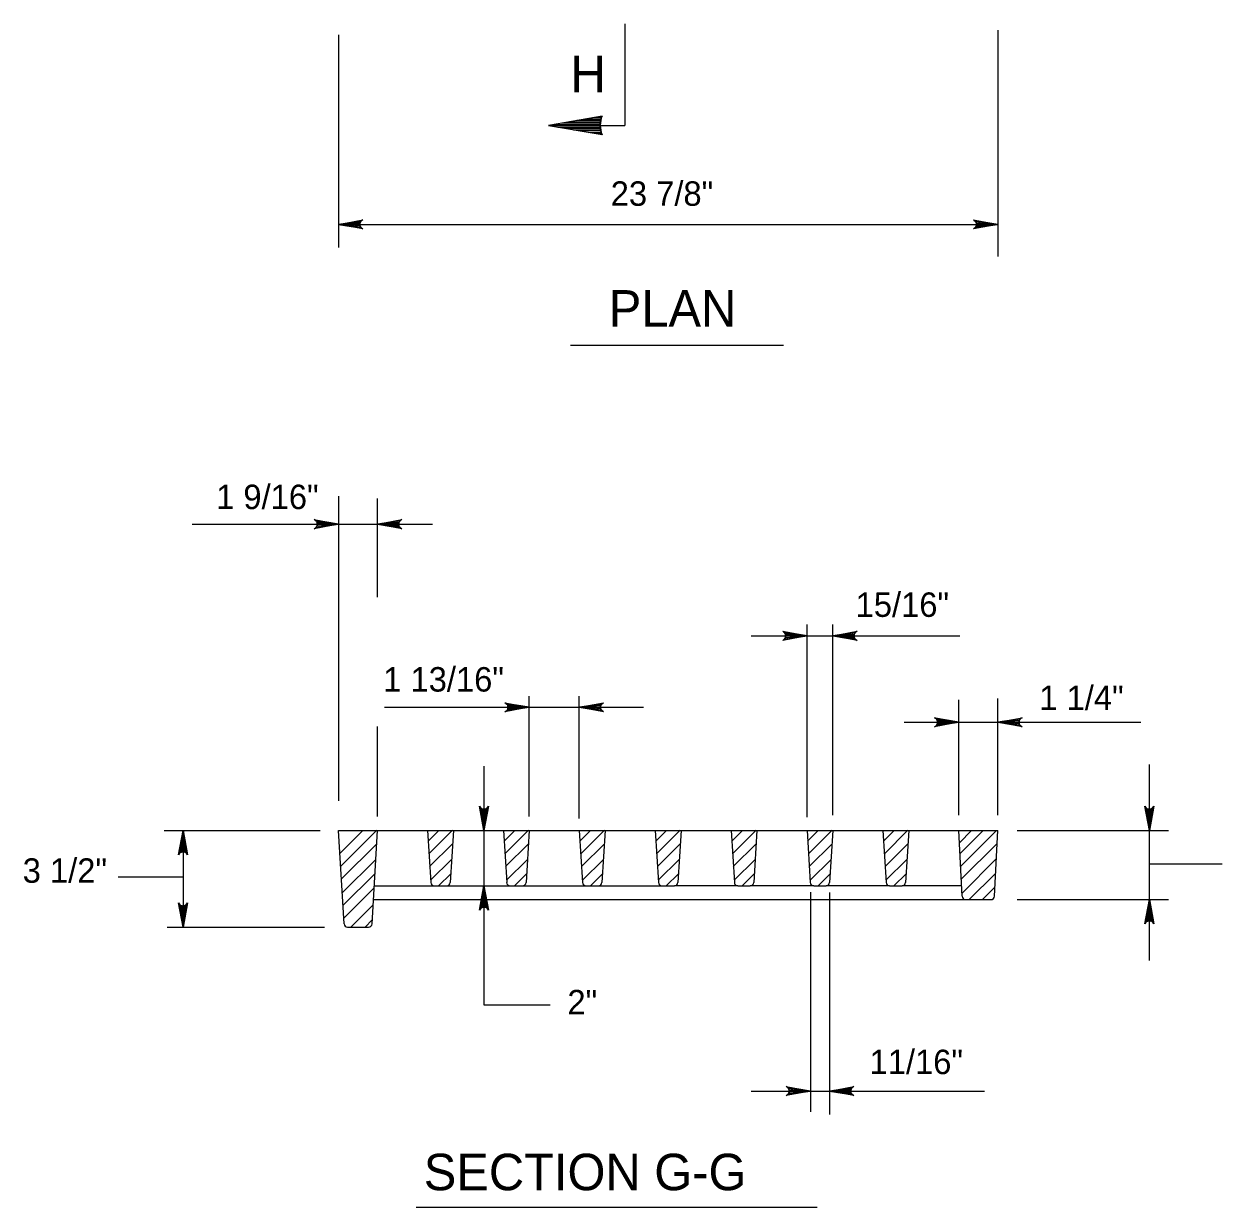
# Model space of a CAD drawing. Extents: x 2087776 to 2104538, y 970919 to 982612.
# Drawn here: x 2094873 to 2095355.2, y 977765.4 to 978241.6 of the extents above; entities that cross this region are included whole.
import ezdxf

# ---------------------------------------------------------------- set-up
doc = ezdxf.new("R2010")
doc.units = 0
doc.layers.add('1', color=7, linetype='Continuous')

msp = doc.modelspace()

# ---------------------------------------------------------------- linework, layer by layer
at = {"layer": '1'}
for p, q in [((2095114.87, 978241.61), (2095114.87, 978200.79)), ((2094999.6, 978237.29), (2094999.6, 978151.62)), ((2095264.88, 978239.08), (2095264.88, 978148.02)), ((2095104.91, 978200.75), (2095114.78, 978200.75)), ((2094999.6, 978160.95), (2095264.88, 978160.95)), ((2095092.89, 978112.34), (2095178.65, 978112.34)), ((2094999.6, 978051.56), (2094999.6, 977928.91)), ((2095015.26, 978010.83), (2095015.26, 978050.58)), ((2094940.7, 978040.27), (2095037.34, 978040.27)), ((2095188.13, 977922.28), (2095188.13, 977999.84)), ((2095198.54, 977923.1), (2095198.54, 977999.84)), ((2095165.67, 977995.33), (2095249.68, 977995.33)), ((2095076.35, 977922.55), (2095076.35, 977971.07)), ((2095096.49, 977921.71), (2095096.49, 977971.07)), ((2095249.22, 977923.1), (2095249.22, 977969.52)), ((2095264.88, 977923.1), (2095264.88, 977970.09)), ((2095018.14, 977966.55), (2095122.38, 977966.55)), ((2095015.26, 977922.55), (2095015.26, 977958.82)), ((2095227.24, 977960.53), (2095322.49, 977960.53)), ((2095058.12, 977942.89), (2095058.12, 977846.76)), ((2095325.92, 977864.67), (2095325.92, 977943.49)), ((2094929.44, 977916.91), (2094992.14, 977916.91)), ((2094936.98, 977916.91), (2094936.98, 977878.02)), ((2094999.6, 977916.91), (2095264.88, 977916.91)), ((2095001.79, 977879.32), (2094999.6, 977916.91)), ((2095000.14, 977907.66), (2095009.39, 977916.91)), ((2095000.44, 977902.58), (2095014.94, 977917.08)), ((2095013.07, 977879.32), (2095015.26, 977916.91)), ((2095035.39, 977916.91), (2095036.7, 977895.99)), ((2095035.66, 977912.64), (2095039.94, 977916.91)), ((2095035.98, 977907.57), (2095045.48, 977917.08)), ((2095045.81, 977916.91), (2095044.5, 977895.99)), ((2095065.94, 977916.91), (2095067.25, 977895.99)), ((2095066.21, 977912.64), (2095070.48, 977916.91)), ((2095066.52, 977907.57), (2095076.03, 977917.08)), ((2095076.35, 977916.91), (2095075.05, 977895.99)), ((2095096.49, 977916.91), (2095097.79, 977895.99)), ((2095096.75, 977912.64), (2095101.03, 977916.91)), ((2095097.07, 977907.57), (2095106.58, 977917.08)), ((2095106.9, 977916.91), (2095105.6, 977895.99)), ((2095127.03, 977916.91), (2095128.34, 977895.99)), ((2095127.3, 977912.64), (2095131.58, 977916.91)), ((2095127.62, 977907.57), (2095137.12, 977917.08)), ((2095137.45, 977916.91), (2095136.14, 977895.99)), ((2095157.58, 977916.91), (2095158.89, 977895.99)), ((2095157.85, 977912.64), (2095162.12, 977916.91)), ((2095158.16, 977907.57), (2095167.67, 977917.08)), ((2095167.99, 977916.91), (2095166.69, 977895.99)), ((2095188.13, 977916.91), (2095189.43, 977895.99)), ((2095188.39, 977912.64), (2095192.67, 977916.91)), ((2095188.71, 977907.57), (2095198.22, 977917.08)), ((2095198.54, 977916.91), (2095197.24, 977895.99)), ((2095218.67, 977916.91), (2095219.98, 977895.99)), ((2095218.94, 977912.64), (2095223.22, 977916.91)), ((2095219.26, 977907.57), (2095228.76, 977917.08)), ((2095229.09, 977916.91), (2095227.78, 977895.99)), ((2095250.54, 977890.46), (2095249.22, 977916.91)), ((2095249.47, 977912.01), (2095254.37, 977916.91)), ((2095249.69, 977907.59), (2095259.01, 977916.91)), ((2095249.94, 977902.46), (2095264.39, 977916.91)), ((2095263.56, 977890.46), (2095264.88, 977916.91)), ((2095272.78, 977916.91), (2095333.68, 977916.91)), ((2095000.74, 977897.45), (2095014.93, 977911.64)), ((2095036.25, 977902.41), (2095045.48, 977911.64)), ((2095066.8, 977902.41), (2095076.03, 977911.64)), ((2095097.35, 977902.41), (2095106.57, 977911.64)), ((2095127.89, 977902.41), (2095137.12, 977911.64)), ((2095158.44, 977902.41), (2095167.67, 977911.64)), ((2095188.99, 977902.41), (2095198.21, 977911.64)), ((2095219.53, 977902.41), (2095228.76, 977911.64)), ((2095250.2, 977897.29), (2095264.62, 977911.71)), ((2095001.06, 977891.86), (2095014.54, 977905.34)), ((2095036.64, 977896.9), (2095045.09, 977905.34)), ((2095067.19, 977896.9), (2095075.63, 977905.34)), ((2095097.74, 977896.9), (2095106.18, 977905.34)), ((2095128.28, 977896.9), (2095136.73, 977905.34)), ((2095158.83, 977896.9), (2095167.27, 977905.34)), ((2095189.38, 977896.9), (2095197.82, 977905.34)), ((2095219.92, 977896.9), (2095228.37, 977905.34)), ((2095250.68, 977891.86), (2095264.31, 977905.49)), ((2095001.36, 977886.73), (2095014.18, 977899.55)), ((2095039.86, 977894.68), (2095044.72, 977899.55)), ((2095070.41, 977894.68), (2095075.27, 977899.55)), ((2095100.95, 977894.68), (2095105.82, 977899.55)), ((2095131.5, 977894.68), (2095136.36, 977899.55)), ((2095162.05, 977894.68), (2095166.91, 977899.55)), ((2095192.59, 977894.68), (2095197.46, 977899.55)), ((2095223.14, 977894.68), (2095228, 977899.55)), ((2095253.39, 977889.14), (2095263.8, 977899.55)), ((2095325.92, 977903.48), (2095355.18, 977903.48)), ((2094936.98, 977898.11), (2094910.93, 977898.11)), ((2095013.96, 977894.68), (2095038.08, 977894.68)), ((2095038.08, 977894.68), (2095043.12, 977894.68)), ((2095043.12, 977894.68), (2095068.63, 977894.68)), ((2095068.63, 977894.68), (2095073.66, 977894.68)), ((2095073.66, 977894.68), (2095099.18, 977894.68)), ((2095099.18, 977894.68), (2095104.21, 977894.68)), ((2095104.21, 977894.68), (2095129.72, 977894.68)), ((2095129.72, 977894.68), (2095134.76, 977894.68)), ((2095160.27, 977894.68), (2095134.76, 977894.68)), ((2095160.27, 977894.68), (2095165.3, 977894.68)), ((2095190.82, 977894.68), (2095165.3, 977894.68)), ((2095190.82, 977894.68), (2095195.85, 977894.68)), ((2095221.36, 977894.68), (2095195.85, 977894.68)), ((2095221.36, 977894.68), (2095226.4, 977894.68)), ((2095250.33, 977894.68), (2095226.4, 977894.68)), ((2095001.66, 977881.67), (2095013.92, 977893.93)), ((2095189.51, 977892.13), (2095189.51, 977803.69)), ((2095197.15, 977891.98), (2095197.15, 977802.57)), ((2095258.74, 977889.14), (2095263.74, 977894.14)), ((2095004.49, 977878.02), (2095013.52, 977887.05)), ((2095013.64, 977889.14), (2095251.93, 977889.14)), ((2095251.93, 977889.14), (2095262.17, 977889.14)), ((2095272.78, 977889.14), (2095333.68, 977889.14)), ((2095010.25, 977878.02), (2095013.16, 977880.93)), ((2094930.64, 977878.02), (2094993.93, 977878.02)), ((2095003.18, 977878.02), (2095011.68, 977878.02)), ((2095058.12, 977846.76), (2095084.69, 977846.76)), ((2095165.67, 977812.07), (2095259.56, 977812.07)), ((2095030.81, 977765.38), (2095192.2, 977765.38))]:
    msp.add_line(p, q, dxfattribs=at)
for points in [[(2095105.64, 978204.55), (2095084.15, 978200.75), (2095105.64, 978197.05), (2095105.41, 978197.54), (2095103.13, 978197.49), (2095100.35, 978197.96), (2095105.25, 978198.02), (2095105.16, 978198.52), (2095097, 978198.54), (2095094.12, 978199.03), (2095105.02, 978199.02), (2095104.92, 978199.56), (2095091.18, 978199.54), (2095087.89, 978200.1), (2095104.86, 978200.09), (2095104.88, 978200.57), (2095085.13, 978200.58), (2095084.17, 978200.76), (2095086.93, 978201.24), (2095104.82, 978201.11), (2095104.9, 978201.61), (2095089.68, 978201.72), (2095092.39, 978202.2), (2095104.98, 978202.2), (2095104.99, 978202.67), (2095095.46, 978202.75), (2095098.56, 978203.3), (2095105.16, 978203.25), (2095105.3, 978203.78), (2095101.14, 978203.75), (2095104.29, 978204.3), (2095105.49, 978204.19)], [(2094999.6, 978160.95), (2095009.39, 978162.78), (2095009.01, 978162.52), (2095008.63, 978162.26), (2095008.44, 978161.93), (2095008.24, 978161.6), (2095008.19, 978161.28), (2095008.13, 978160.95), (2095008.19, 978160.62), (2095008.24, 978160.29), (2095008.44, 978159.96), (2095008.63, 978159.64), (2095009.01, 978159.37), (2095009.39, 978159.11), (2094999.6, 978160.95), (2095009.01, 978159.37), (2095008.63, 978159.64), (2094999.6, 978160.95), (2095008.44, 978159.96), (2095008.24, 978160.29), (2094999.6, 978160.95), (2095008.19, 978160.62), (2095008.13, 978160.95), (2094999.6, 978160.95), (2095008.19, 978161.28), (2095008.24, 978161.6), (2094999.6, 978160.95), (2095008.44, 978161.93), (2095008.63, 978162.26), (2094999.6, 978160.95), (2095009.01, 978162.52)], [(2095264.88, 978160.95), (2095255.1, 978159.11), (2095255.47, 978159.37), (2095255.85, 978159.64), (2095256.04, 978159.96), (2095256.24, 978160.29), (2095256.29, 978160.62), (2095256.35, 978160.95), (2095256.29, 978161.28), (2095256.24, 978161.6), (2095256.04, 978161.93), (2095255.85, 978162.26), (2095255.47, 978162.52), (2095255.1, 978162.78), (2095264.88, 978160.95), (2095255.47, 978162.52), (2095255.85, 978162.26), (2095264.88, 978160.95), (2095256.04, 978161.93), (2095256.24, 978161.6), (2095264.88, 978160.95), (2095256.29, 978161.28), (2095256.35, 978160.95), (2095264.88, 978160.95), (2095256.29, 978160.62), (2095256.24, 978160.29), (2095264.88, 978160.95), (2095256.04, 978159.96), (2095255.85, 978159.64), (2095264.88, 978160.95), (2095255.47, 978159.37)], [(2094999.6, 978040.27), (2094989.82, 978038.44), (2094990.19, 978038.7), (2094990.57, 978038.96), (2094990.76, 978039.29), (2094990.96, 978039.62), (2094991.01, 978039.94), (2094991.07, 978040.27), (2094991.01, 978040.6), (2094990.96, 978040.93), (2094990.76, 978041.26), (2094990.57, 978041.59), (2094990.19, 978041.85), (2094989.82, 978042.11), (2094999.6, 978040.27), (2094990.19, 978041.85), (2094990.57, 978041.59), (2094999.6, 978040.27), (2094990.76, 978041.26), (2094990.96, 978040.93), (2094999.6, 978040.27), (2094991.01, 978040.6), (2094991.07, 978040.27), (2094999.6, 978040.27), (2094991.01, 978039.94), (2094990.96, 978039.62), (2094999.6, 978040.27), (2094990.76, 978039.29), (2094990.57, 978038.96), (2094999.6, 978040.27), (2094990.19, 978038.7)], [(2095015.26, 978040.27), (2095025.05, 978042.11), (2095024.67, 978041.85), (2095024.29, 978041.59), (2095024.1, 978041.26), (2095023.9, 978040.93), (2095023.85, 978040.6), (2095023.79, 978040.27), (2095023.85, 978039.94), (2095023.9, 978039.62), (2095024.1, 978039.29), (2095024.29, 978038.96), (2095024.67, 978038.7), (2095025.05, 978038.44), (2095015.26, 978040.27), (2095024.67, 978038.7), (2095024.29, 978038.96), (2095015.26, 978040.27), (2095024.1, 978039.29), (2095023.9, 978039.62), (2095015.26, 978040.27), (2095023.85, 978039.94), (2095023.79, 978040.27), (2095015.26, 978040.27), (2095023.85, 978040.6), (2095023.9, 978040.93), (2095015.26, 978040.27), (2095024.1, 978041.26), (2095024.29, 978041.59), (2095015.26, 978040.27), (2095024.67, 978041.85)], [(2095188.13, 977995.33), (2095178.34, 977993.49), (2095178.72, 977993.75), (2095179.1, 977994.01), (2095179.29, 977994.34), (2095179.48, 977994.67), (2095179.54, 977995), (2095179.6, 977995.33), (2095179.54, 977995.65), (2095179.48, 977995.98), (2095179.29, 977996.31), (2095179.1, 977996.64), (2095178.72, 977996.9), (2095178.34, 977997.16), (2095188.13, 977995.33), (2095178.72, 977996.9), (2095179.1, 977996.64), (2095188.13, 977995.33), (2095179.29, 977996.31), (2095179.48, 977995.98), (2095188.13, 977995.33), (2095179.54, 977995.65), (2095179.6, 977995.33), (2095188.13, 977995.33), (2095179.54, 977995), (2095179.48, 977994.67), (2095188.13, 977995.33), (2095179.29, 977994.34), (2095179.1, 977994.01), (2095188.13, 977995.33), (2095178.72, 977993.75)], [(2095198.54, 977995.33), (2095208.33, 977997.16), (2095207.95, 977996.9), (2095207.57, 977996.64), (2095207.38, 977996.31), (2095207.18, 977995.98), (2095207.13, 977995.65), (2095207.07, 977995.33), (2095207.13, 977995), (2095207.18, 977994.67), (2095207.38, 977994.34), (2095207.57, 977994.01), (2095207.95, 977993.75), (2095208.33, 977993.49), (2095198.54, 977995.33), (2095207.95, 977993.75), (2095207.57, 977994.01), (2095198.54, 977995.33), (2095207.38, 977994.34), (2095207.18, 977994.67), (2095198.54, 977995.33), (2095207.13, 977995), (2095207.07, 977995.33), (2095198.54, 977995.33), (2095207.13, 977995.65), (2095207.18, 977995.98), (2095198.54, 977995.33), (2095207.38, 977996.31), (2095207.57, 977996.64), (2095198.54, 977995.33), (2095207.95, 977996.9)], [(2095076.35, 977966.55), (2095066.57, 977964.72), (2095066.95, 977964.98), (2095067.32, 977965.24), (2095067.52, 977965.57), (2095067.71, 977965.89), (2095067.77, 977966.22), (2095067.82, 977966.55), (2095067.77, 977966.88), (2095067.71, 977967.21), (2095067.52, 977967.53), (2095067.32, 977967.86), (2095066.95, 977968.12), (2095066.57, 977968.39), (2095076.35, 977966.55), (2095066.95, 977968.12), (2095067.32, 977967.86), (2095076.35, 977966.55), (2095067.52, 977967.53), (2095067.71, 977967.21), (2095076.35, 977966.55), (2095067.77, 977966.88), (2095067.82, 977966.55), (2095076.35, 977966.55), (2095067.77, 977966.22), (2095067.71, 977965.89), (2095076.35, 977966.55), (2095067.52, 977965.57), (2095067.32, 977965.24), (2095076.35, 977966.55), (2095066.95, 977964.98)], [(2095096.49, 977966.55), (2095106.27, 977968.39), (2095105.9, 977968.12), (2095105.52, 977967.86), (2095105.32, 977967.53), (2095105.13, 977967.21), (2095105.07, 977966.88), (2095105.02, 977966.55), (2095105.07, 977966.22), (2095105.13, 977965.89), (2095105.32, 977965.57), (2095105.52, 977965.24), (2095105.9, 977964.98), (2095106.27, 977964.72), (2095096.49, 977966.55), (2095105.9, 977964.98), (2095105.52, 977965.24), (2095096.49, 977966.55), (2095105.32, 977965.57), (2095105.13, 977965.89), (2095096.49, 977966.55), (2095105.07, 977966.22), (2095105.02, 977966.55), (2095096.49, 977966.55), (2095105.07, 977966.88), (2095105.13, 977967.21), (2095096.49, 977966.55), (2095105.32, 977967.53), (2095105.52, 977967.86), (2095096.49, 977966.55), (2095105.9, 977968.12)], [(2095249.22, 977960.53), (2095239.44, 977958.69), (2095239.81, 977958.95), (2095240.19, 977959.22), (2095240.38, 977959.54), (2095240.58, 977959.87), (2095240.63, 977960.2), (2095240.69, 977960.53), (2095240.63, 977960.86), (2095240.58, 977961.18), (2095240.38, 977961.51), (2095240.19, 977961.84), (2095239.81, 977962.1), (2095239.44, 977962.36), (2095249.22, 977960.53), (2095239.81, 977962.1), (2095240.19, 977961.84), (2095249.22, 977960.53), (2095240.38, 977961.51), (2095240.58, 977961.18), (2095249.22, 977960.53), (2095240.63, 977960.86), (2095240.69, 977960.53), (2095249.22, 977960.53), (2095240.63, 977960.2), (2095240.58, 977959.87), (2095249.22, 977960.53), (2095240.38, 977959.54), (2095240.19, 977959.22), (2095249.22, 977960.53), (2095239.81, 977958.95)], [(2095264.88, 977960.53), (2095274.67, 977962.36), (2095274.29, 977962.1), (2095273.91, 977961.84), (2095273.72, 977961.51), (2095273.52, 977961.18), (2095273.47, 977960.86), (2095273.41, 977960.53), (2095273.47, 977960.2), (2095273.52, 977959.87), (2095273.72, 977959.54), (2095273.91, 977959.22), (2095274.29, 977958.95), (2095274.67, 977958.69), (2095264.88, 977960.53), (2095274.29, 977958.95), (2095273.91, 977959.22), (2095264.88, 977960.53), (2095273.72, 977959.54), (2095273.52, 977959.87), (2095264.88, 977960.53), (2095273.47, 977960.2), (2095273.41, 977960.53), (2095264.88, 977960.53), (2095273.47, 977960.86), (2095273.52, 977961.18), (2095264.88, 977960.53), (2095273.72, 977961.51), (2095273.91, 977961.84), (2095264.88, 977960.53), (2095274.29, 977962.1)], [(2095058.12, 977916.91), (2095056.28, 977926.7), (2095056.54, 977926.32), (2095056.8, 977925.94), (2095057.13, 977925.75), (2095057.46, 977925.55), (2095057.79, 977925.5), (2095058.12, 977925.44), (2095058.44, 977925.5), (2095058.77, 977925.55), (2095059.1, 977925.75), (2095059.43, 977925.94), (2095059.69, 977926.32), (2095059.95, 977926.7), (2095058.12, 977916.91), (2095059.69, 977926.32), (2095059.43, 977925.94), (2095058.12, 977916.91), (2095059.1, 977925.75), (2095058.77, 977925.55), (2095058.12, 977916.91), (2095058.44, 977925.5), (2095058.12, 977925.44), (2095058.12, 977916.91), (2095057.79, 977925.5), (2095057.46, 977925.55), (2095058.12, 977916.91), (2095057.13, 977925.75), (2095056.8, 977925.94), (2095058.12, 977916.91), (2095056.54, 977926.32)], [(2095325.92, 977916.91), (2095324.08, 977926.7), (2095324.35, 977926.32), (2095324.61, 977925.94), (2095324.94, 977925.75), (2095325.26, 977925.55), (2095325.59, 977925.5), (2095325.92, 977925.44), (2095326.25, 977925.5), (2095326.58, 977925.55), (2095326.9, 977925.75), (2095327.23, 977925.94), (2095327.49, 977926.32), (2095327.75, 977926.7), (2095325.92, 977916.91), (2095327.49, 977926.32), (2095327.23, 977925.94), (2095325.92, 977916.91), (2095326.9, 977925.75), (2095326.58, 977925.55), (2095325.92, 977916.91), (2095326.25, 977925.5), (2095325.92, 977925.44), (2095325.92, 977916.91), (2095325.59, 977925.5), (2095325.26, 977925.55), (2095325.92, 977916.91), (2095324.94, 977925.75), (2095324.61, 977925.94), (2095325.92, 977916.91), (2095324.35, 977926.32)], [(2094936.98, 977916.91), (2094938.82, 977907.13), (2094938.56, 977907.5), (2094938.3, 977907.88), (2094937.97, 977908.07), (2094937.64, 977908.27), (2094937.31, 977908.33), (2094936.98, 977908.38), (2094936.65, 977908.33), (2094936.33, 977908.27), (2094936, 977908.07), (2094935.67, 977907.88), (2094935.41, 977907.5), (2094935.15, 977907.13), (2094936.98, 977916.91), (2094935.41, 977907.5), (2094935.67, 977907.88), (2094936.98, 977916.91), (2094936, 977908.07), (2094936.33, 977908.27), (2094936.98, 977916.91), (2094936.65, 977908.33), (2094936.98, 977908.38), (2094936.98, 977916.91), (2094937.31, 977908.33), (2094937.64, 977908.27), (2094936.98, 977916.91), (2094937.97, 977908.07), (2094938.3, 977907.88), (2094936.98, 977916.91), (2094938.56, 977907.5)], [(2095058.12, 977894.68), (2095059.95, 977884.9), (2095059.69, 977885.28), (2095059.43, 977885.65), (2095059.1, 977885.85), (2095058.77, 977886.04), (2095058.44, 977886.1), (2095058.12, 977886.15), (2095057.79, 977886.1), (2095057.46, 977886.04), (2095057.13, 977885.85), (2095056.8, 977885.65), (2095056.54, 977885.28), (2095056.28, 977884.9), (2095058.12, 977894.68), (2095056.54, 977885.28), (2095056.8, 977885.65), (2095058.12, 977894.68), (2095057.13, 977885.85), (2095057.46, 977886.04), (2095058.12, 977894.68), (2095057.79, 977886.1), (2095058.12, 977886.15), (2095058.12, 977894.68), (2095058.44, 977886.1), (2095058.77, 977886.04), (2095058.12, 977894.68), (2095059.1, 977885.85), (2095059.43, 977885.65), (2095058.12, 977894.68), (2095059.69, 977885.28)], [(2094936.98, 977878.02), (2094935.15, 977887.8), (2094935.41, 977887.43), (2094935.67, 977887.05), (2094936, 977886.86), (2094936.33, 977886.66), (2094936.65, 977886.6), (2094936.98, 977886.55), (2094937.31, 977886.6), (2094937.64, 977886.66), (2094937.97, 977886.86), (2094938.3, 977887.05), (2094938.56, 977887.43), (2094938.82, 977887.8), (2094936.98, 977878.02), (2094938.56, 977887.43), (2094938.3, 977887.05), (2094936.98, 977878.02), (2094937.97, 977886.86), (2094937.64, 977886.66), (2094936.98, 977878.02), (2094937.31, 977886.6), (2094936.98, 977886.55), (2094936.98, 977878.02), (2094936.65, 977886.6), (2094936.33, 977886.66), (2094936.98, 977878.02), (2094936, 977886.86), (2094935.67, 977887.05), (2094936.98, 977878.02), (2094935.41, 977887.43)], [(2095325.92, 977889.14), (2095327.75, 977879.35), (2095327.49, 977879.73), (2095327.23, 977880.11), (2095326.9, 977880.3), (2095326.58, 977880.5), (2095326.25, 977880.55), (2095325.92, 977880.61), (2095325.59, 977880.55), (2095325.26, 977880.5), (2095324.94, 977880.3), (2095324.61, 977880.11), (2095324.35, 977879.73), (2095324.08, 977879.35), (2095325.92, 977889.14), (2095324.35, 977879.73), (2095324.61, 977880.11), (2095325.92, 977889.14), (2095324.94, 977880.3), (2095325.26, 977880.5), (2095325.92, 977889.14), (2095325.59, 977880.55), (2095325.92, 977880.61), (2095325.92, 977889.14), (2095326.25, 977880.55), (2095326.58, 977880.5), (2095325.92, 977889.14), (2095326.9, 977880.3), (2095327.23, 977880.11), (2095325.92, 977889.14), (2095327.49, 977879.73)], [(2095189.51, 977812.07), (2095179.73, 977810.23), (2095180.11, 977810.49), (2095180.48, 977810.75), (2095180.68, 977811.08), (2095180.87, 977811.41), (2095180.93, 977811.74), (2095180.98, 977812.07), (2095180.93, 977812.39), (2095180.87, 977812.72), (2095180.68, 977813.05), (2095180.48, 977813.38), (2095180.11, 977813.64), (2095179.73, 977813.9), (2095189.51, 977812.07), (2095180.11, 977813.64), (2095180.48, 977813.38), (2095189.51, 977812.07), (2095180.68, 977813.05), (2095180.87, 977812.72), (2095189.51, 977812.07), (2095180.93, 977812.39), (2095180.98, 977812.07), (2095189.51, 977812.07), (2095180.93, 977811.74), (2095180.87, 977811.41), (2095189.51, 977812.07), (2095180.68, 977811.08), (2095180.48, 977810.75), (2095189.51, 977812.07), (2095180.11, 977810.49)], [(2095197.15, 977812.07), (2095206.94, 977813.9), (2095206.56, 977813.64), (2095206.19, 977813.38), (2095205.99, 977813.05), (2095205.8, 977812.72), (2095205.74, 977812.39), (2095205.68, 977812.07), (2095205.74, 977811.74), (2095205.8, 977811.41), (2095205.99, 977811.08), (2095206.19, 977810.75), (2095206.56, 977810.49), (2095206.94, 977810.23), (2095197.15, 977812.07), (2095206.56, 977810.49), (2095206.19, 977810.75), (2095197.15, 977812.07), (2095205.99, 977811.08), (2095205.8, 977811.41), (2095197.15, 977812.07), (2095205.74, 977811.74), (2095205.68, 977812.07), (2095197.15, 977812.07), (2095205.74, 977812.39), (2095205.8, 977812.72), (2095197.15, 977812.07), (2095205.99, 977813.05), (2095206.19, 977813.38), (2095197.15, 977812.07), (2095206.56, 977813.64)]]:
    msp.add_lwpolyline(points, dxfattribs=at)
for centre, radius, start, end in [((2095114.87, 978200.79), 9.95, 157.8762, 202.1238), ((2095038.08, 977896.07), 1.39, 183.5699, 270), ((2095043.12, 977896.07), 1.39, 270, 356.4301), ((2095068.63, 977896.07), 1.39, 183.5699, 270), ((2095073.66, 977896.07), 1.39, 270, 356.4301), ((2095099.18, 977896.07), 1.39, 183.5699, 270), ((2095104.21, 977896.07), 1.39, 270, 356.4301), ((2095129.72, 977896.07), 1.39, 183.5699, 270), ((2095134.76, 977896.07), 1.39, 270, 356.4301), ((2095160.27, 977896.07), 1.39, 183.5699, 270), ((2095165.3, 977896.07), 1.39, 270, 356.4301), ((2095190.82, 977896.07), 1.39, 183.5699, 270), ((2095195.85, 977896.07), 1.39, 270, 356.4301), ((2095221.36, 977896.07), 1.39, 183.5699, 270), ((2095226.4, 977896.07), 1.39, 270, 356.4301), ((2095251.93, 977890.52), 1.39, 182.8583, 270), ((2095262.17, 977890.52), 1.39, 270, 357.1417), ((2095003.18, 977879.4), 1.39, 183.3403, 270), ((2095011.68, 977879.4), 1.39, 270, 356.6597)]:
    msp.add_arc(centre, radius, start, end, dxfattribs=at)

# ---------------------------------------------------------------- texts
for s, height, p in [('H', 14.76, (2095092.93, 978214.09)), ('1 9/16"', 9.843, (2094950.3, 978046.32)), ('15/16"', 9.843, (2095207.7, 978002.94)), ('1 13/16"', 9.843, (2095017.57, 977972.87)), ('1 1/4"', 9.843, (2095281.64, 977965.46)), ('3 1/2"', 9.843, (2094872.46, 977895.9)), ('2"', 9.843, (2095091.7, 977842.93)), ('11/16"', 9.843, (2095213.31, 977818.88)), ('SECTION G-G', 14.6898, (2095033.88, 977772.14))]:
    msp.add_text(s, height=height, dxfattribs=at).set_placement(p)
for s, height, p in [('23 7/8"', 9.843, (2095109.12, 978168.41)), ('PLAN', 14.69, (2095108.35, 978119.77))]:
    msp.add_text(s, height=height, rotation=360, dxfattribs=at).set_placement(p)

doc.saveas('drawing.dxf')
